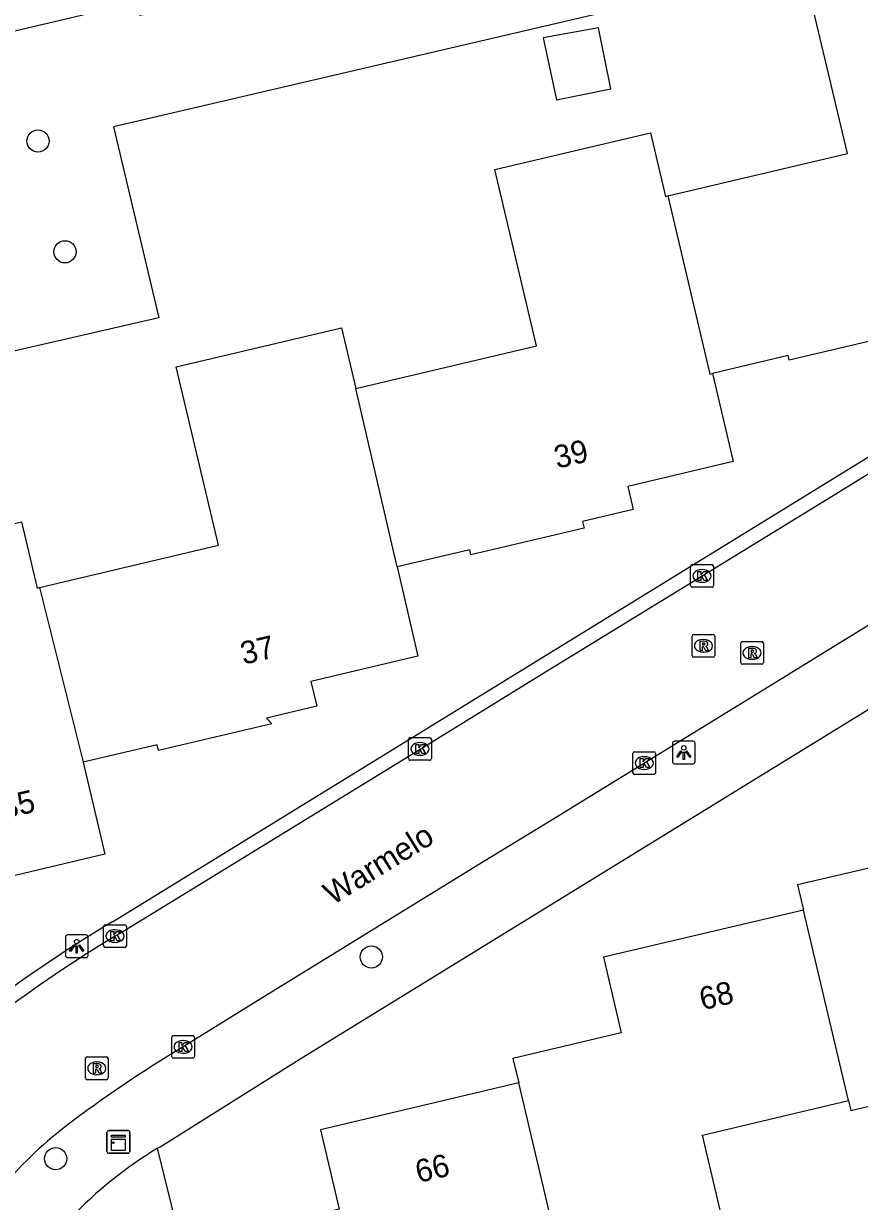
# Model space of a CAD drawing. Extents: x 157663 to 158496, y 379212 to 380934.
# Drawn here: x 158251.4 to 158288.3, y 380518.3 to 380570.2 of the extents above; entities that cross this region are included whole.
import ezdxf

# ---------------------------------------------------------------- set-up
doc = ezdxf.new("R2010")
doc.units = 0
for name, color, linetype in [('IMGEO_Boom', 7, 'Continuous'), ('IMGEO_Groenvoorziening', 7, 'Continuous'), ('IMGEO_Kast', 7, 'Continuous'), ('IMGEO_Kolk', 7, 'Continuous'), ('IMGEO_Lichtpunt', 7, 'Continuous'), ('IMGEO_Openbare_ruimte_label', 7, 'Continuous'), ('IMGEO_Pand', 7, 'Continuous'), ('IMGEO_Pand_nummerreeks', 7, 'Continuous'), ('IMGEO_Rijbaan_lokaal_open', 7, 'Continuous'), ('IMGEO_Rioolput', 7, 'Continuous'), ('IMGEO_Voetpad_open', 7, 'Continuous')]:
    doc.layers.add(name, color=color, linetype=linetype)

msp = doc.modelspace()

# ---------------------------------------------------------------- linework, layer by layer
at = {"layer": 'IMGEO_Boom'}
for centre in [(158252.077, 380565.022), (158253.269, 380560.144), (158266.774, 380529.079), (158252.863, 380520.188)]:
    msp.add_circle(centre, 0.489, dxfattribs=at)
at = {"layer": 'IMGEO_Groenvoorziening'}
msp.add_lwpolyline([(158329.422, 380539.101), (158289.215, 380500), (158272.525, 380483.772), (158271.474, 380485.392), (158270.597, 380487.114), (158269.906, 380488.917), (158269.406, 380490.783), (158269.143, 380492.356), (158268.772, 380494.324), (158268.197, 380496.241), (158267.425, 380498.089), (158266.367, 380500), (158265.516, 380501.245), (158264.187, 380502.857), (158262.697, 380504.321), (158261.062, 380505.621), (158257.353, 380520.65)], dxfattribs=at)
at = {"layer": 'IMGEO_Kast'}
for p, q in [((158255.121, 380520.506), (158255.121, 380521.347)), ((158255.121, 380521.347), (158255.121, 380520.506)), ((158255.196, 380521.431), (158256.037, 380521.431)), ((158256.037, 380521.431), (158255.196, 380521.431)), ((158256.121, 380521.356), (158256.121, 380520.515)), ((158256.121, 380520.515), (158256.121, 380521.356)), ((158256.046, 380520.431), (158255.205, 380520.431)), ((158255.205, 380520.431), (158256.046, 380520.431))]:
    msp.add_line(p, q, dxfattribs=at)
for points in [[(158255.316, 380521.221), (158255.916, 380521.221), (158255.916, 380521.136), (158255.316, 380521.136), (158255.316, 380521.221)], [(158255.316, 380521.046), (158255.916, 380521.046), (158255.916, 380520.557), (158255.316, 380520.557), (158255.316, 380521.046)]]:
    msp.add_lwpolyline(points, dxfattribs=at)
msp.add_circle((158255.4, 380520.895), 0.0377, dxfattribs=at)
for centre, start, end in [((158255.199, 380521.353), 92.4484, 184.2845), ((158255.199, 380521.353), 92.4484, 184.2845), ((158256.043, 380521.353), 2.4484, 94.2845), ((158256.043, 380521.353), 2.4484, 94.2845), ((158255.199, 380520.509), 182.4484, 274.2845), ((158255.199, 380520.509), 182.4484, 274.2845), ((158256.043, 380520.509), 272.4484, 4.2845), ((158256.043, 380520.509), 272.4484, 4.2845)]:
    msp.add_arc(centre, 0.0779, start, end, dxfattribs=at)
at = {"layer": 'IMGEO_Kolk'}
for p, q in [((158280.841, 380545.436), (158280.841, 380546.288)), ((158280.916, 380546.362), (158281.768, 380546.362)), ((158281.329, 380546.142), (158281.354, 380546.142)), ((158281.842, 380546.288), (158281.842, 380545.436)), ((158281.352, 380545.582), (158281.327, 380545.582)), ((158281.768, 380545.362), (158280.916, 380545.362)), ((158268.488, 380538.741), (158269.34, 380538.741)), ((158268.413, 380537.815), (158268.413, 380538.667)), ((158268.901, 380538.521), (158268.926, 380538.521)), ((158269.414, 380538.667), (158269.414, 380537.815)), ((158269.34, 380537.741), (158268.488, 380537.741)), ((158268.924, 380537.961), (158268.899, 380537.961)), ((158278.298, 380537.193), (158278.298, 380538.045)), ((158278.373, 380538.119), (158279.225, 380538.119)), ((158278.786, 380537.899), (158278.811, 380537.899)), ((158279.299, 380538.045), (158279.299, 380537.193)), ((158278.809, 380537.339), (158278.784, 380537.339)), ((158279.225, 380537.119), (158278.373, 380537.119)), ((158254.973, 380529.57), (158254.973, 380530.422)), ((158255.048, 380530.496), (158255.9, 380530.496)), ((158255.974, 380530.422), (158255.974, 380529.57)), ((158255.461, 380530.276), (158255.486, 380530.276)), ((158255.9, 380529.496), (158255.048, 380529.496)), ((158255.484, 380529.716), (158255.459, 380529.716)), ((158257.974, 380524.691), (158257.974, 380525.543)), ((158258.049, 380525.617), (158258.901, 380525.617)), ((158258.462, 380525.397), (158258.487, 380525.397)), ((158258.975, 380525.543), (158258.975, 380524.691)), ((158258.485, 380524.837), (158258.46, 380524.837)), ((158258.901, 380524.617), (158258.049, 380524.617))]:
    msp.add_line(p, q, dxfattribs=at)
for points in [[(158280.841, 380545.436), (158280.841, 380546.288)], [(158280.916, 380546.362), (158281.768, 380546.362)], [(158281.162, 380546.062), (158281.285, 380546.062), (158281.285, 380545.911), (158281.415, 380546.062), (158281.579, 380546.062), (158281.433, 380545.911), (158281.586, 380545.662), (158281.434, 380545.662), (158281.349, 380545.826), (158281.285, 380545.759), (158281.285, 380545.662), (158281.162, 380545.662), (158281.162, 380546.062)], [(158281.842, 380546.288), (158281.842, 380545.436)], [(158281.768, 380545.362), (158280.916, 380545.362)], [(158268.488, 380538.741), (158269.34, 380538.741)], [(158268.413, 380537.815), (158268.413, 380538.667)], [(158268.734, 380538.441), (158268.857, 380538.441), (158268.857, 380538.29), (158268.987, 380538.441), (158269.151, 380538.441), (158269.005, 380538.29), (158269.158, 380538.041), (158269.006, 380538.041), (158268.921, 380538.205), (158268.857, 380538.138), (158268.857, 380538.041), (158268.734, 380538.041), (158268.734, 380538.441)], [(158269.414, 380538.667), (158269.414, 380537.815)], [(158269.34, 380537.741), (158268.488, 380537.741)], [(158278.298, 380537.193), (158278.298, 380538.045)], [(158278.373, 380538.119), (158279.225, 380538.119)], [(158278.619, 380537.819), (158278.742, 380537.819), (158278.742, 380537.668), (158278.872, 380537.819), (158279.036, 380537.819), (158278.89, 380537.668), (158279.043, 380537.419), (158278.891, 380537.419), (158278.806, 380537.583), (158278.742, 380537.516), (158278.742, 380537.419), (158278.619, 380537.419), (158278.619, 380537.819)], [(158279.299, 380538.045), (158279.299, 380537.193)], [(158279.225, 380537.119), (158278.373, 380537.119)], [(158254.973, 380529.57), (158254.973, 380530.422)], [(158255.048, 380530.496), (158255.9, 380530.496)], [(158255.974, 380530.422), (158255.974, 380529.57)], [(158255.294, 380530.196), (158255.417, 380530.196), (158255.417, 380530.045), (158255.547, 380530.196), (158255.711, 380530.196), (158255.565, 380530.045), (158255.718, 380529.796), (158255.566, 380529.796), (158255.481, 380529.96), (158255.417, 380529.893), (158255.417, 380529.796), (158255.294, 380529.796), (158255.294, 380530.196)], [(158255.9, 380529.496), (158255.048, 380529.496)], [(158257.974, 380524.691), (158257.974, 380525.543)], [(158258.049, 380525.617), (158258.901, 380525.617)], [(158258.295, 380525.317), (158258.418, 380525.317), (158258.418, 380525.166), (158258.548, 380525.317), (158258.712, 380525.317), (158258.566, 380525.166), (158258.719, 380524.917), (158258.567, 380524.917), (158258.482, 380525.081), (158258.418, 380525.014), (158258.418, 380524.917), (158258.295, 380524.917), (158258.295, 380525.317)], [(158258.975, 380525.543), (158258.975, 380524.691)], [(158258.901, 380524.617), (158258.049, 380524.617)]]:
    msp.add_lwpolyline(points, dxfattribs=at)
for centre, start, end in [((158280.918, 380546.286), 91.552, 178.448), ((158280.918, 380546.286), 91.552, 178.448), ((158281.766, 380546.286), 1.552, 88.448), ((158281.766, 380546.286), 1.552, 88.448), ((158280.918, 380545.438), 181.552, 268.448), ((158280.918, 380545.438), 181.552, 268.448), ((158281.766, 380545.438), 271.552, 358.448), ((158281.766, 380545.438), 271.552, 358.448), ((158268.49, 380538.665), 91.552, 178.448), ((158268.49, 380538.665), 91.552, 178.448), ((158269.338, 380538.665), 1.552, 88.448), ((158269.338, 380538.665), 1.552, 88.448), ((158268.49, 380537.817), 181.552, 268.448), ((158268.49, 380537.817), 181.552, 268.448), ((158269.338, 380537.817), 271.552, 358.448), ((158269.338, 380537.817), 271.552, 358.448), ((158278.375, 380538.043), 91.552, 178.448), ((158278.375, 380538.043), 91.552, 178.448), ((158279.223, 380538.043), 1.552, 88.448), ((158279.223, 380538.043), 1.552, 88.448), ((158278.375, 380537.195), 181.552, 268.448), ((158278.375, 380537.195), 181.552, 268.448), ((158279.223, 380537.195), 271.552, 358.448), ((158279.223, 380537.195), 271.552, 358.448), ((158255.05, 380530.42), 91.552, 178.448), ((158255.05, 380530.42), 91.552, 178.448), ((158255.898, 380530.42), 1.552, 88.448), ((158255.898, 380530.42), 1.552, 88.448), ((158255.05, 380529.572), 181.552, 268.448), ((158255.05, 380529.572), 181.552, 268.448), ((158255.898, 380529.572), 271.552, 358.448), ((158255.898, 380529.572), 271.552, 358.448), ((158258.051, 380525.541), 91.552, 178.448), ((158258.051, 380525.541), 91.552, 178.448), ((158258.899, 380525.541), 1.552, 88.448), ((158258.899, 380525.541), 1.552, 88.448), ((158258.051, 380524.693), 181.552, 268.448), ((158258.051, 380524.693), 181.552, 268.448), ((158258.899, 380524.693), 271.552, 358.448), ((158258.899, 380524.693), 271.552, 358.448)]:
    msp.add_arc(centre, 0.0765, start, end, dxfattribs=at)
for centre, major_axis, ratio, start_param, end_param in [((158281.328, 380545.862), (-0.387, 0.002), 0.722429, 4.712389, 7.853982), ((158281.353, 380545.862), (-0.39, 0.002), 0.717154, 1.570796, 4.712389), ((158268.9, 380538.241), (-0.387, 0.002), 0.722429, 4.712389, 7.853982), ((158268.925, 380538.241), (-0.39, 0.002), 0.717154, 1.570796, 4.712389), ((158278.785, 380537.619), (-0.387, 0.002), 0.722429, 4.712389, 7.853982), ((158278.81, 380537.619), (-0.39, 0.002), 0.717154, 1.570796, 4.712389), ((158255.46, 380529.996), (-0.387, 0.002), 0.722429, 4.712389, 7.853982), ((158255.485, 380529.996), (-0.39, 0.002), 0.717154, 1.570796, 4.712389), ((158258.461, 380525.117), (-0.387, 0.002), 0.722429, 4.712389, 7.853982), ((158258.486, 380525.117), (-0.39, 0.002), 0.717154, 1.570796, 4.712389)]:
    msp.add_ellipse(centre, major_axis=major_axis, ratio=ratio, start_param=start_param, end_param=end_param, dxfattribs=at)
at = {"layer": 'IMGEO_Lichtpunt'}
for p, q in [((158280.041, 380538.49), (158280.041, 380537.683)), ((158280.041, 380538.49), (158280.041, 380537.683)), ((158280.943, 380538.585), (158280.135, 380538.585)), ((158280.943, 380538.585), (158280.135, 380538.585)), ((158281.037, 380537.683), (158281.037, 380538.49)), ((158281.037, 380537.683), (158281.037, 380538.49)), ((158280.135, 380537.589), (158280.943, 380537.589)), ((158280.135, 380537.589), (158280.943, 380537.589)), ((158253.289, 380529.952), (158253.289, 380529.145)), ((158253.289, 380529.952), (158253.289, 380529.145)), ((158254.191, 380530.047), (158253.383, 380530.047)), ((158254.191, 380530.047), (158253.383, 380530.047)), ((158254.285, 380529.145), (158254.285, 380529.952)), ((158254.285, 380529.145), (158254.285, 380529.952)), ((158253.383, 380529.051), (158254.191, 380529.051)), ((158253.383, 380529.051), (158254.191, 380529.051))]:
    msp.add_line(p, q, dxfattribs=at)
for points in [[(158280.415, 380538.154), (158280.454, 380538.126), (158280.266, 380537.864), (158280.228, 380537.891), (158280.415, 380538.154)], [(158280.517, 380538.106), (158280.564, 380538.106), (158280.564, 380537.784), (158280.517, 380537.784), (158280.517, 380538.106)], [(158280.627, 380538.126), (158280.665, 380538.153), (158280.852, 380537.891), (158280.813, 380537.863), (158280.627, 380538.126)], [(158253.663, 380529.616), (158253.702, 380529.588), (158253.514, 380529.326), (158253.476, 380529.353), (158253.663, 380529.616)], [(158253.765, 380529.568), (158253.812, 380529.568), (158253.812, 380529.246), (158253.765, 380529.246), (158253.765, 380529.568)], [(158253.875, 380529.588), (158253.913, 380529.615), (158254.1, 380529.353), (158254.061, 380529.325), (158253.875, 380529.588)]]:
    msp.add_lwpolyline(points, dxfattribs=at)
for centre in [(158280.54, 380538.288), (158253.788, 380529.75)]:
    msp.add_circle(centre, 0.0994, dxfattribs=at)
for centre, start, end in [((158280.135, 380538.49), 90, 180), ((158280.135, 380538.49), 90, 180), ((158280.943, 380538.49), 0, 90), ((158280.943, 380538.49), 0, 90), ((158280.135, 380537.683), 180, 270), ((158280.135, 380537.683), 180, 270), ((158280.943, 380537.683), 270, 0), ((158280.943, 380537.683), 270, 360), ((158253.383, 380529.952), 90, 180), ((158253.383, 380529.952), 90, 180), ((158254.191, 380529.952), 0, 90), ((158254.191, 380529.952), 0, 90), ((158253.383, 380529.145), 180, 270), ((158253.383, 380529.145), 180, 270), ((158254.191, 380529.145), 270, 0), ((158254.191, 380529.145), 270, 360)]:
    msp.add_arc(centre, 0.0946, start, end, dxfattribs=at)
at = {"layer": 'IMGEO_Pand'}
for points in [[(158279.84, 380562.604), (158287.75, 380564.472), (158285.909, 380572.269), (158293.053, 380573.955), (158296.468, 380559.488), (158291.752, 380558.375), (158292.016, 380557.255), (158289.804, 380556.733), (158289.865, 380556.476), (158285.18, 380555.37), (158285.132, 380555.571), (158281.797, 380554.784)], [(158274.34, 380569.567), (158274.927, 380566.836), (158277.327, 380567.32), (158276.779, 380570.013), (158274.34, 380569.567)], [(158266.083, 380554.117), (158274.045, 380555.997), (158272.21, 380563.77), (158279.07, 380565.389), (158279.733, 380562.579), (158279.84, 380562.604)], [(158279.84, 380562.604), (158281.69, 380554.759), (158281.797, 380554.784)], [(158252.147, 380545.356), (158260.031, 380547.216), (158258.173, 380555.083), (158265.45, 380556.801), (158266.083, 380554.117)], [(158281.797, 380554.784), (158282.712, 380550.907), (158278.067, 380549.81), (158278.309, 380548.785), (158276.075, 380548.258), (158276.142, 380547.975), (158271.158, 380546.798), (158271.108, 380547.012), (158267.911, 380546.258)], [(158267.911, 380546.258), (158266.083, 380554.117)], [(158247.079, 380547.23), (158251.36, 380548.241), (158252.047, 380545.332), (158252.147, 380545.356)], [(158267.911, 380546.258), (158268.812, 380542.329), (158264.108, 380541.219), (158264.367, 380540.121), (158262.146, 380539.597), (158262.383, 380539.345), (158257.393, 380538.167), (158257.331, 380538.427), (158254.07, 380537.657)], [(158252.147, 380545.356), (158254.07, 380537.657)], [(158298.457, 380538.857), (158289.481, 380536.737), (158290.277, 380533.364), (158285.557, 380532.25), (158285.818, 380531.146)], [(158254.07, 380537.657), (158255.026, 380533.607), (158250.256, 380532.48), (158250.471, 380531.569), (158248.359, 380531.07), (158248.401, 380530.889), (158239.946, 380528.893)], [(158285.818, 380531.146), (158276.998, 380529.064), (158277.785, 380525.73), (158273.01, 380524.603), (158273.263, 380523.53)], [(158287.8, 380522.749), (158285.818, 380531.146)], [(158287.8, 380522.749), (158287.904, 380522.307), (158295.125, 380524.011), (158293.97, 380528.902), (158300.446, 380530.431)], [(158273.263, 380523.53), (158264.531, 380521.468), (158265.356, 380517.973), (158260.494, 380516.825), (158262.853, 380506.832), (158270.056, 380508.533), (158268.901, 380513.427), (158275.292, 380514.936)], [(158275.292, 380514.936), (158273.263, 380523.53)], [(158275.292, 380514.936), (158275.366, 380514.621), (158282.528, 380516.311), (158281.366, 380521.23), (158287.8, 380522.749)]]:
    msp.add_lwpolyline(points, dxfattribs=at)
at = {"layer": 'IMGEO_Rijbaan_lokaal_open'}
for points in [[(158255.474, 380529.996), (158255.673, 380530.111), (158258.895, 380532.075), (158269.107, 380538.35), (158274.251, 380541.515), (158283.176, 380546.981), (158287.044, 380549.358), (158314.118, 380566.039)], [(158318.985, 380562.272), (158312.474, 380558.276), (158309.243, 380556.306), (158299.467, 380550.309), (158296.248, 380548.339), (158287.327, 380542.854), (158284.111, 380540.882), (158274.688, 380535.092), (158271.47, 380533.125), (158261.874, 380527.217), (158258.671, 380525.235), (158258.475, 380525.117)]]:
    msp.add_lwpolyline(points, dxfattribs=at)
for centre, radius, start, end in [((158289.386, 380474.223), 65.273, 121.30113, 126.79075), ((158287.421, 380476.808), 56.318, 120.9296, 127.3033), ((158263.673, 380507.946), 17.156, 127.2371, 154.1336)]:
    msp.add_arc(centre, radius, start, end, dxfattribs=at)
at = {"layer": 'IMGEO_Rioolput'}
for p, q in [((158280.904, 380542.359), (158280.904, 380543.211)), ((158280.979, 380543.285), (158281.831, 380543.285)), ((158281.392, 380543.065), (158281.417, 380543.065)), ((158281.905, 380543.211), (158281.905, 380542.359)), ((158283.048, 380542.046), (158283.048, 380542.898)), ((158283.123, 380542.972), (158283.975, 380542.972)), ((158284.049, 380542.898), (158284.049, 380542.046)), ((158281.415, 380542.505), (158281.39, 380542.505)), ((158283.536, 380542.752), (158283.561, 380542.752)), ((158281.831, 380542.285), (158280.979, 380542.285)), ((158283.975, 380541.972), (158283.123, 380541.972)), ((158283.559, 380542.192), (158283.534, 380542.192)), ((158254.17, 380523.746), (158254.17, 380524.598)), ((158254.245, 380524.672), (158255.097, 380524.672)), ((158254.658, 380524.452), (158254.683, 380524.452)), ((158255.171, 380524.598), (158255.171, 380523.746)), ((158255.097, 380523.672), (158254.245, 380523.672)), ((158254.681, 380523.892), (158254.656, 380523.892))]:
    msp.add_line(p, q, dxfattribs=at)
for points in [[(158280.904, 380542.359), (158280.904, 380543.211)], [(158280.979, 380543.285), (158281.831, 380543.285)], [(158281.493, 380542.983), (158281.241, 380542.985), (158281.241, 380542.585)], [(158281.419, 380542.904), (158281.365, 380542.904), (158281.365, 380542.823)], [(158281.905, 380543.211), (158281.905, 380542.359)], [(158283.048, 380542.046), (158283.048, 380542.898)], [(158283.123, 380542.972), (158283.975, 380542.972)], [(158284.049, 380542.898), (158284.049, 380542.046)], [(158281.241, 380542.585), (158281.365, 380542.585), (158281.365, 380542.747), (158281.376, 380542.747)], [(158281.365, 380542.823), (158281.417, 380542.823)], [(158281.423, 380542.718), (158281.494, 380542.585), (158281.634, 380542.585), (158281.569, 380542.711)], [(158283.637, 380542.67), (158283.385, 380542.672), (158283.385, 380542.272)], [(158283.385, 380542.272), (158283.509, 380542.272), (158283.509, 380542.434), (158283.52, 380542.434)], [(158283.563, 380542.591), (158283.509, 380542.591), (158283.509, 380542.51)], [(158283.509, 380542.51), (158283.561, 380542.51)], [(158283.567, 380542.405), (158283.638, 380542.272), (158283.778, 380542.272), (158283.713, 380542.398)], [(158281.831, 380542.285), (158280.979, 380542.285)], [(158283.975, 380541.972), (158283.123, 380541.972)], [(158254.17, 380523.746), (158254.17, 380524.598)], [(158254.245, 380524.672), (158255.097, 380524.672)], [(158254.759, 380524.37), (158254.507, 380524.372), (158254.507, 380523.972)], [(158254.685, 380524.291), (158254.631, 380524.291), (158254.631, 380524.21)], [(158254.631, 380524.21), (158254.683, 380524.21)], [(158255.171, 380524.598), (158255.171, 380523.746)], [(158255.097, 380523.672), (158254.245, 380523.672)], [(158254.507, 380523.972), (158254.631, 380523.972), (158254.631, 380524.134), (158254.642, 380524.134)], [(158254.689, 380524.105), (158254.76, 380523.972), (158254.9, 380523.972), (158254.835, 380524.098)]]:
    msp.add_lwpolyline(points, dxfattribs=at)
for centre, radius, start, end in [((158280.981, 380543.209), 0.0765, 91.552, 178.448), ((158280.981, 380543.209), 0.0765, 91.552, 178.448), ((158281.425, 380542.808), 0.0964, 77.0061, 93.1865), ((158281.439, 380542.865), 0.0378, 276.6634, 79.6772), ((158281.492, 380542.873), 0.109, 350.3612, 89.416), ((158281.49, 380542.873), 0.112, 277.5842, 350.9817), ((158281.829, 380543.209), 0.0765, 1.552, 88.448), ((158281.829, 380543.209), 0.0765, 1.552, 88.448), ((158283.125, 380542.896), 0.0765, 91.552, 178.448), ((158283.125, 380542.896), 0.0765, 91.552, 178.448), ((158283.973, 380542.896), 0.0765, 1.552, 88.448), ((158283.973, 380542.896), 0.0765, 1.552, 88.448), ((158280.981, 380542.361), 0.0765, 181.552, 268.448), ((158280.981, 380542.361), 0.0765, 181.552, 268.448), ((158281.375, 380542.694), 0.0533, 26.0293, 88.6989), ((158281.401, 380543.012), 0.19, 274.7715, 282.9687), ((158281.474, 380542.658), 0.108, 29.5134, 73.7905), ((158281.829, 380542.361), 0.0765, 271.552, 358.448), ((158281.829, 380542.361), 0.0765, 271.552, 358.448), ((158283.519, 380542.381), 0.0533, 26.0293, 88.6989), ((158283.545, 380542.699), 0.19, 274.7715, 282.9687), ((158283.569, 380542.495), 0.0964, 77.0061, 93.1865), ((158283.583, 380542.552), 0.0378, 276.6634, 79.6772), ((158283.636, 380542.56), 0.109, 350.3612, 89.416), ((158283.634, 380542.56), 0.112, 277.5842, 350.9817), ((158283.618, 380542.345), 0.108, 29.5134, 73.7905), ((158283.125, 380542.048), 0.0765, 181.552, 268.448), ((158283.125, 380542.048), 0.0765, 181.552, 268.448), ((158283.973, 380542.048), 0.0765, 271.552, 358.448), ((158283.973, 380542.048), 0.0765, 271.552, 358.448), ((158254.247, 380524.596), 0.0765, 91.552, 178.448), ((158254.247, 380524.596), 0.0765, 91.552, 178.448), ((158254.667, 380524.399), 0.19, 274.7715, 282.9687), ((158254.691, 380524.195), 0.0964, 77.0061, 93.1865), ((158254.705, 380524.252), 0.0378, 276.6634, 79.6772), ((158254.758, 380524.26), 0.109, 350.3612, 89.416), ((158254.756, 380524.26), 0.112, 277.5842, 350.9817), ((158255.095, 380524.596), 0.0765, 1.552, 88.448), ((158255.095, 380524.596), 0.0765, 1.552, 88.448), ((158254.247, 380523.748), 0.0765, 181.552, 268.448), ((158254.247, 380523.748), 0.0765, 181.552, 268.448), ((158254.641, 380524.081), 0.0533, 26.0293, 88.6989), ((158254.74, 380524.045), 0.108, 29.5134, 73.7905), ((158255.095, 380523.748), 0.0765, 271.552, 358.448), ((158255.095, 380523.748), 0.0765, 271.552, 358.448)]:
    msp.add_arc(centre, radius, start, end, dxfattribs=at)
for centre, major_axis, ratio, start_param, end_param in [((158281.391, 380542.785), (-0.387, 0.002), 0.722429, 4.712389, 7.853982), ((158281.416, 380542.785), (-0.39, 0.002), 0.717154, 1.570796, 4.712389), ((158283.535, 380542.472), (-0.387, 0.002), 0.722429, 4.712389, 7.853982), ((158283.56, 380542.472), (-0.39, 0.002), 0.717154, 1.570796, 4.712389), ((158254.657, 380524.172), (-0.387, 0.002), 0.722429, 4.712389, 7.853982), ((158254.682, 380524.172), (-0.39, 0.002), 0.717154, 1.570796, 4.712389)]:
    msp.add_ellipse(centre, major_axis=major_axis, ratio=ratio, start_param=start_param, end_param=end_param, dxfattribs=at)
at = {"layer": 'IMGEO_Voetpad_open'}
for points in [[(158270.622, 380596.741), (158276.052, 380573.949), (158276.091, 380573.783), (158276.819, 380570.638), (158255.412, 380565.654), (158257.404, 380557.232), (158246.269, 380554.686), (158244.869, 380560.687), (158244.059, 380564.165), (158228.361, 380560.43), (158226.289, 380559.958)], [(158267.677, 380596.065), (158270.53, 380584.007), (158269.772, 380583.761), (158272.045, 380574.154), (158256.573, 380570.551), (158256.438, 380571.128), (158250.109, 380569.646), (158229.59, 380564.718), (158225.417, 380563.757)], [(158255.365, 380530.629), (158313.789, 380566.552)], [(158257.353, 380520.65), (158257.469, 380520.719), (158257.585, 380520.788), (158263.701, 380524.634), (158319.496, 380558.936)]]:
    msp.add_lwpolyline(points, dxfattribs=at)
for centre, radius, start, end in [((158286.159, 380478.944), 60.163, 120.78637, 127.02118), ((158266.843, 380504.904), 18.385, 121.0776, 136.4924)]:
    msp.add_arc(centre, radius, start, end, dxfattribs=at)

# ---------------------------------------------------------------- texts
at = {"layer": 'IMGEO_Openbare_ruimte_label'}
msp.add_text('Warmelo', height=1, rotation=31.6713, dxfattribs=at).set_placement((158265.065, 380531.342))
at = {"layer": 'IMGEO_Pand_nummerreeks'}
for s, rotation, p in [('39', 13.2734, (158274.956, 380550.584)), ('37', 13.275, (158261.136, 380541.948)), ('35', 13.2926, (158250.578, 380535.147)), ('68', 13.2818, (158281.36, 380526.724)), ('66', 13.2866, (158268.846, 380519.117))]:
    msp.add_text(s, height=1, rotation=rotation, dxfattribs=at).set_placement(p)

doc.saveas('drawing.dxf')
